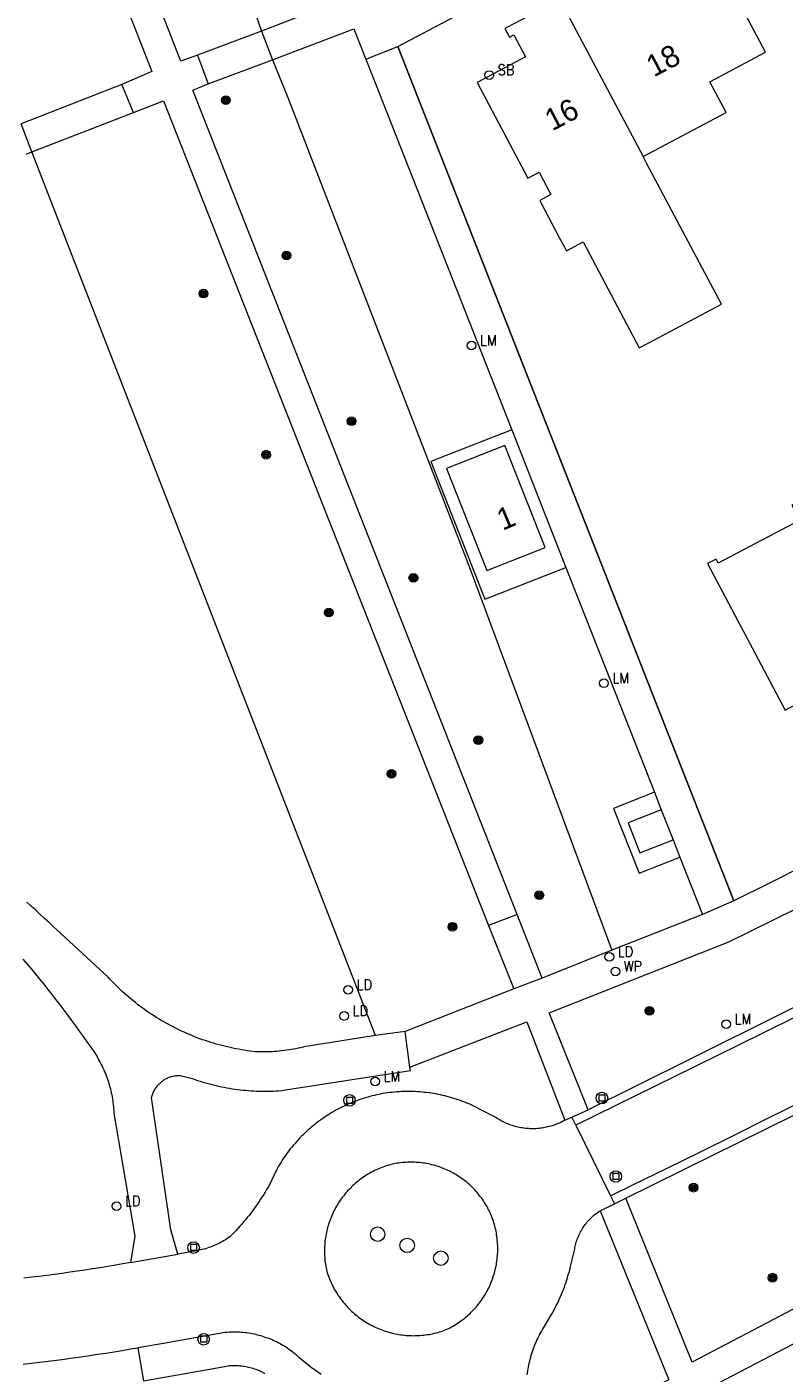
# Model space of a CAD drawing. Header units: metres. Extents: x 138165 to 154469, y 480134 to 494189.
# Tile 503 of 656: x 146039 to 146083, y 487637 to 487714. Entities that reach past the tile are written whole.
import ezdxf

# ---------------------------------------------------------------- set-up
doc = ezdxf.new("R2010")
doc.units = ezdxf.units.M
doc.header["$LTSCALE"] = 0.001
doc.header["$MEASUREMENT"] = 0
for name, color, linetype, lineweight in [('Level 5', 7, 'Continuous', 0), ('TOP-L-terrein schutting raster hek leuning', 7, 'Continuous', 0), ('TOP-L-topo objecten punt', 7, 'Continuous', 0), ('TOP-L-topo objecten vlak', 7, 'Continuous', 0), ('TOP-T-topo huisnummering naamgeving', 7, 'Continuous', 0)]:
    doc.layers.add(name, color=color, linetype=linetype, lineweight=lineweight)
doc.styles.add('Style-INTL_ISO', font='INTL_ISO.shx')
doc.styles.add('Style-STANDARD', font='STANDARD.shx')

# ---------------------------------------------------------------- blocks, each defined once
blk = doc.blocks.new('24')
at = {"layer": 'TOP-L-topo objecten punt', "color": 7, "linetype": 'Continuous', "lineweight": 0}
for radius in [0.025, 0.0182, 0.0115, 0.005]:
    blk.add_circle((0, 0), radius, dxfattribs=at)
blk = doc.blocks.new('39')
at = {"layer": 'TOP-L-topo objecten punt', "color": 7, "linetype": 'Continuous', "lineweight": 0}
for p, q in [((0.0175, 0.0175), (-0.0175, 0.0175)), ((-0.0175, 0.0175), (-0.0175, -0.0175)), ((0.0175, 0.0175), (0.0175, -0.0175)), ((0.0175, -0.0175), (-0.0175, -0.0175))]:
    blk.add_line(p, q, dxfattribs=at)
blk.add_circle((0, 0), 0.0332, dxfattribs=at)
blk = doc.blocks.new('121')
at = {"layer": 'TOP-L-topo objecten punt', "color": 7, "linetype": 'Continuous', "lineweight": 0}
blk.add_circle((0, 0), 0.025, dxfattribs=at)
at = {"layer": 'TOP-L-topo objecten punt', "color": 7, "linetype": 'Continuous', "lineweight": 0, "style": 'Style-STANDARD'}
blk.add_text('LD', height=0.06, dxfattribs=at).set_placement((0.0483, 0))
blk = doc.blocks.new('*U13')
at = {"layer": 'Level 5', "color": 7, "linetype": 'Continuous', "lineweight": 0}
blk.add_circle((0, 0), 0.0415, dxfattribs=at)
blk = doc.blocks.new('150')
at = {"layer": 'Level 5', "color": 7, "linetype": 'Continuous', "lineweight": 0}
blk.add_blockref('*U13', (0, 0), dxfattribs=at)
blk = doc.blocks.new('73')
at = {"layer": 'TOP-L-topo objecten punt', "color": 7, "linetype": 'Continuous', "lineweight": 0}
blk.add_circle((0, 0), 0.025, dxfattribs=at)
at = {"layer": 'TOP-L-topo objecten punt', "color": 7, "linetype": 'Continuous', "lineweight": 0, "style": 'Style-STANDARD'}
blk.add_text('WP', height=0.06, dxfattribs=at).set_placement((0.0483, 0))
blk = doc.blocks.new('16')
at = {"layer": 'TOP-L-topo objecten punt', "color": 7, "linetype": 'Continuous', "lineweight": 0}
blk.add_circle((0, 0), 0.025, dxfattribs=at)
at = {"layer": 'TOP-L-topo objecten punt', "color": 7, "linetype": 'Continuous', "lineweight": 0, "style": 'Style-STANDARD'}
blk.add_text('LM', height=0.06, dxfattribs=at).set_placement((0.0483, 0))
blk = doc.blocks.new('175')
at = {"layer": 'TOP-L-topo objecten punt', "color": 7, "linetype": 'Continuous', "lineweight": 0}
blk.add_circle((0, 0), 0.025, dxfattribs=at)
at = {"layer": 'TOP-L-topo objecten punt', "color": 7, "linetype": 'Continuous', "lineweight": 0, "style": 'Style-STANDARD'}
blk.add_text('SB', height=0.06, dxfattribs=at).set_placement((0.0483, 0))

msp = doc.modelspace()

# ---------------------------------------------------------------- linework, layer by layer
at = {"layer": 'TOP-L-terrein schutting raster hek leuning', "flags": 128}
msp.add_lwpolyline([(146060.576, 487713.063), (146079.9, 487663.991)], dxfattribs=at)
at = {"layer": 'TOP-L-topo objecten vlak', "flags": 128}
for points in [[(146049.072, 487712.573), (146048.106, 487712.22), (146005.403, 487821.163)], [(146003.763, 487820.498), (146046.441, 487711.637), (146044.728, 487710.891)], [(146060.576, 487713.063), (146063.775, 487714.748), (146083.826, 487725.378), (146102.169, 487735.087)], [(146074.676, 487706.745), (146079.441, 487709.273), (146078.504, 487711.039), (146081.716, 487712.743), (146078.801, 487718.239), (146073.757, 487715.562), (146073.079, 487716.841), (146073.335, 487716.977), (146073.075, 487717.465), (146069.887, 487715.773)], [(146052.294, 487715.269), (146052.752, 487713.941)], [(146057.432, 487715.968), (146057.468, 487715.796), (146052.752, 487713.941)], [(146069.887, 487715.773), (146066.8, 487714.136), (146066.733, 487714.1), (146066.992, 487713.612), (146067.248, 487713.748), (146067.926, 487712.469), (146065.143, 487710.994), (146068.058, 487705.498), (146068.704, 487705.841), (146069.379, 487704.569), (146068.733, 487704.226), (146068.817, 487704.067), (146069.859, 487702.103), (146070.27, 487701.329), (146071.228, 487701.838), (146074.453, 487695.76), (146075, 487696.05), (146079.175, 487698.265), (146074.896, 487706.33), (146074.676, 487706.745)], [(146069.887, 487715.773), (146074.676, 487706.745)], [(146052.752, 487713.941), (146049.072, 487712.573)], [(146052.752, 487713.941), (146053.383, 487712.299)], [(146053.383, 487712.299), (146058.048, 487714.075), (146058.734, 487712.336)], [(146058.734, 487712.336), (146060.576, 487713.063)], [(146079.9, 487663.991), (146060.576, 487713.063)], [(146049.072, 487712.573), (146049.682, 487710.924)], [(146049.682, 487710.924), (146053.383, 487712.299)], [(146053.383, 487712.299), (146054.261, 487710.142), (146064.735, 487683.048), (146072.88, 487661.143)], [(146058.734, 487712.336), (146067.13, 487691.052)], [(146044.728, 487710.891), (146038.932, 487708.617)], [(146045.4, 487709.273), (146044.728, 487710.891)], [(146067.436, 487663.198), (146048.802, 487710.566), (146049.682, 487710.924)], [(146045.4, 487709.273), (146047.124, 487709.949), (146065.802, 487662.576)], [(146039.551, 487707.012), (146045.4, 487709.273)], [(146039.551, 487707.012), (146038.932, 487708.617)], [(146039.229, 487706.892), (146039.551, 487707.012)], [(146059.296, 487656.252), (146039.551, 487707.012)], [(146067.13, 487691.052), (146062.478, 487689.221), (146065.591, 487681.311), (146070.242, 487683.143)], [(146067.13, 487691.052), (146070.242, 487683.143)], [(146069.042, 487684.283), (146066.739, 487690.136), (146063.386, 487688.815), (146065.689, 487682.962), (146069.042, 487684.283)], [(146086.436, 487688.414), (146083.225, 487686.712), (146083.675, 487685.863), (146078.997, 487683.382), (146078.869, 487683.622), (146078.38, 487683.363), (146082.847, 487674.94), (146084.549, 487675.842), (146085.081, 487674.838), (146086.328, 487672.487), (146090.309, 487674.6), (146090.194, 487674.819), (146089.926, 487675.324), (146092.62, 487676.752)], [(146070.242, 487683.143), (146075.33, 487670.22)], [(146075.33, 487670.22), (146072.981, 487669.295), (146074.446, 487665.574), (146076.795, 487666.499)], [(146075.33, 487670.22), (146075.724, 487669.22)], [(146075.724, 487669.22), (146073.817, 487668.469), (146074.494, 487666.748), (146076.401, 487667.499)], [(146075.724, 487669.22), (146076.063, 487668.36), (146076.401, 487667.499)], [(146071.514, 487651.972), (146069.282, 487657.554), (146079.611, 487661.622), (146083.446, 487663.527), (146093.408, 487668.477)], [(146076.401, 487667.499), (146076.795, 487666.499)], [(146076.795, 487666.499), (146078.083, 487663.204)], [(146083.999, 487666.031), (146081.95, 487665.01), (146079.9, 487663.991)], [(146059.296, 487656.252), (146055.189, 487655.594), (146055.133, 487655.58), (146054.998, 487655.548), (146054.863, 487655.518), (146054.727, 487655.49), (146054.591, 487655.464), (146054.455, 487655.44), (146054.318, 487655.418), (146054.181, 487655.398), (146054.043, 487655.38), (146053.906, 487655.363), (146053.768, 487655.349), (146053.63, 487655.337), (146053.492, 487655.327), (146053.353, 487655.319), (146053.215, 487655.312), (146053.077, 487655.308), (146052.938, 487655.306), (146052.799, 487655.306), (146052.661, 487655.307), (146052.522, 487655.311), (146052.384, 487655.317), (146052.24, 487655.334), (146052.077, 487655.354), (146051.915, 487655.377), (146051.752, 487655.402), (146051.59, 487655.429), (146051.428, 487655.457), (146051.267, 487655.488), (146051.106, 487655.521), (146050.945, 487655.555), (146050.785, 487655.592), (146050.625, 487655.63), (146050.466, 487655.67), (146050.307, 487655.713), (146050.149, 487655.757), (146049.991, 487655.803), (146049.834, 487655.851), (146049.678, 487655.901), (146049.522, 487655.953), (146049.367, 487656.007), (146049.212, 487656.063), (146049.058, 487656.12), (146048.905, 487656.18), (146048.753, 487656.241), (146048.601, 487656.304), (146048.45, 487656.369), (146048.3, 487656.436), (146048.151, 487656.505), (146048.002, 487656.575), (146047.855, 487656.648), (146047.708, 487656.722), (146047.562, 487656.797), (146047.417, 487656.875), (146047.274, 487656.954), (146047.131, 487657.036), (146046.989, 487657.118), (146046.848, 487657.203), (146046.708, 487657.289), (146046.569, 487657.377), (146046.432, 487657.467), (146046.295, 487657.558), (146046.16, 487657.651), (146046.025, 487657.746), (146045.892, 487657.842), (146045.76, 487657.94), (146045.629, 487658.039), (146045.5, 487658.14), (146045.371, 487658.243), (146045.244, 487658.347), (146045.119, 487658.453), (146044.994, 487658.56), (146044.871, 487658.669), (146044.749, 487658.779), (146044.629, 487658.891), (146044.509, 487659.004), (146044.392, 487659.119), (146044.275, 487659.235), (146044.16, 487659.352), (146044.047, 487659.471), (146043.935, 487659.591), (146040.963, 487662.334), (146040.791, 487662.498), (146040.538, 487662.736), (146040.285, 487662.973), (146040.029, 487663.209), (146039.773, 487663.442), (146039.515, 487663.675), (146039.256, 487663.906)], [(146095.686, 487664.047), (146083.139, 487657.76), (146082.949, 487657.666), (146077.232, 487654.818), (146071.514, 487651.972)], [(146079.9, 487663.991), (146078.083, 487663.204)], [(146067.436, 487663.198), (146065.802, 487662.576)], [(146068.873, 487659.539), (146067.436, 487663.198)], [(146078.083, 487663.204), (146072.88, 487661.143)], [(146065.802, 487662.576), (146067.251, 487658.927)], [(146072.88, 487661.143), (146068.873, 487659.539)], [(146039.041, 487660.641), (146039.282, 487660.353), (146039.522, 487660.064), (146039.76, 487659.774), (146039.997, 487659.482), (146040.232, 487659.189), (146040.466, 487658.895), (146040.698, 487658.6), (146040.928, 487658.304), (146041.157, 487658.006), (146041.385, 487657.707), (146041.61, 487657.407), (146041.834, 487657.106), (146042.057, 487656.803), (146042.278, 487656.499), (146042.497, 487656.194), (146042.715, 487655.888), (146042.931, 487655.581), (146043.145, 487655.273), (146043.31, 487655.033), (146043.37, 487654.896), (146043.427, 487654.795), (146043.482, 487654.693), (146043.536, 487654.59), (146043.587, 487654.487), (146043.637, 487654.382), (146043.685, 487654.277), (146043.731, 487654.17), (146043.776, 487654.063), (146043.818, 487653.956), (146043.859, 487653.847), (146043.898, 487653.738), (146043.934, 487653.628), (146043.969, 487653.518), (146044.002, 487653.407), (146044.034, 487653.295), (146044.063, 487653.183), (146044.09, 487653.07), (146044.115, 487652.957), (146044.139, 487652.844), (146044.16, 487652.73), (146044.18, 487652.616), (146044.197, 487652.501), (146044.213, 487652.386), (146044.226, 487652.271), (146044.238, 487652.156), (146044.247, 487652.04), (146044.255, 487651.925), (146044.26, 487651.809), (146044.261, 487651.784), (146045.463, 487644.722), (146045.224, 487643.205)], [(146068.873, 487659.539), (146067.251, 487658.927)], [(146067.251, 487658.927), (146061.003, 487656.469)], [(146083.521, 487657.365), (146081.518, 487656.364), (146077.63, 487654.455), (146070.811, 487651.106)], [(146061.003, 487656.469), (146059.296, 487656.252)], [(146061.277, 487654.427), (146061.003, 487656.469)], [(146061.277, 487654.427), (146067.987, 487657.025), (146070.188, 487651.389)], [(146047.935, 487643.694), (146047.542, 487645.092), (146046.436, 487652.69), (146046.45, 487652.745), (146046.466, 487652.8), (146046.483, 487652.855), (146046.503, 487652.908), (146046.525, 487652.961), (146046.548, 487653.014), (146046.573, 487653.065), (146046.6, 487653.115), (146046.629, 487653.165), (146046.659, 487653.213), (146046.691, 487653.261), (146046.725, 487653.307), (146046.76, 487653.352), (146046.797, 487653.396), (146046.835, 487653.438), (146046.875, 487653.479), (146046.916, 487653.519), (146046.959, 487653.557), (146047.003, 487653.594), (146047.048, 487653.629), (146047.094, 487653.662), (146047.142, 487653.694), (146047.19, 487653.724), (146047.24, 487653.753), (146047.291, 487653.779), (146047.342, 487653.804), (146047.394, 487653.827), (146047.447, 487653.849), (146047.501, 487653.868), (146047.556, 487653.885), (146047.611, 487653.901), (146047.666, 487653.915), (146047.722, 487653.926), (146047.779, 487653.936), (146047.835, 487653.944), (146047.892, 487653.95), (146047.949, 487653.953), (146048.006, 487653.955), (146048.065, 487653.955), (146048.778, 487653.772), (146048.926, 487653.72), (146049.075, 487653.67), (146049.225, 487653.622), (146049.375, 487653.575), (146049.526, 487653.531), (146049.678, 487653.488), (146049.83, 487653.448), (146049.982, 487653.409), (146050.135, 487653.373), (146050.288, 487653.338), (146050.442, 487653.305), (146050.596, 487653.274), (146050.751, 487653.246), (146050.906, 487653.219), (146051.061, 487653.194), (146051.216, 487653.171), (146051.372, 487653.15), (146051.528, 487653.131), (146051.685, 487653.114), (146051.841, 487653.099), (146051.998, 487653.086), (146052.155, 487653.075), (146052.312, 487653.066), (146052.469, 487653.059), (146052.626, 487653.054), (146052.783, 487653.051), (146052.94, 487653.05), (146053.098, 487653.051), (146053.255, 487653.054), (146053.412, 487653.059), (146053.569, 487653.066), (146053.726, 487653.075), (146053.885, 487653.086), (146061.31, 487654.238), (146061.277, 487654.427)], [(146070.188, 487651.389), (146069.944, 487651.257), (146069.865, 487651.221), (146069.785, 487651.186), (146069.705, 487651.153), (146069.624, 487651.122), (146069.542, 487651.093), (146069.459, 487651.066), (146069.376, 487651.041), (146069.293, 487651.018), (146069.208, 487650.996), (146069.124, 487650.977), (146069.039, 487650.96), (146068.953, 487650.944), (146068.867, 487650.931), (146068.781, 487650.919), (146068.695, 487650.91), (146068.608, 487650.902), (146068.522, 487650.896), (146068.435, 487650.893), (146068.348, 487650.891), (146068.261, 487650.892), (146068.174, 487650.894), (146068.088, 487650.899), (146068.001, 487650.905), (146067.915, 487650.913), (146067.828, 487650.924), (146067.742, 487650.936), (146067.657, 487650.951), (146067.572, 487650.967), (146067.487, 487650.985), (146067.402, 487651.005), (146067.318, 487651.028), (146067.235, 487651.052), (146067.152, 487651.078), (146067.07, 487651.106), (146066.988, 487651.136), (146066.907, 487651.167), (146066.827, 487651.201), (146066.748, 487651.236), (146066.669, 487651.273), (146066.592, 487651.312), (146066.515, 487651.353), (146066.439, 487651.396), (146066.364, 487651.44), (146066.291, 487651.486), (146066.218, 487651.533), (146066.185, 487651.556), (146064.798, 487652.261), (146064.676, 487652.314), (146064.554, 487652.366), (146064.431, 487652.416), (146064.307, 487652.463), (146064.182, 487652.509), (146064.056, 487652.553), (146063.93, 487652.596), (146063.804, 487652.636), (146063.677, 487652.674), (146063.549, 487652.711), (146063.42, 487652.745), (146063.292, 487652.778), (146063.162, 487652.808), (146063.033, 487652.837), (146062.902, 487652.864), (146062.772, 487652.889), (146062.641, 487652.912), (146062.51, 487652.932), (146062.378, 487652.951), (146062.246, 487652.968), (146062.114, 487652.983), (146061.982, 487652.996), (146061.849, 487653.007), (146061.717, 487653.016), (146061.584, 487653.023), (146061.451, 487653.028), (146061.318, 487653.031), (146061.186, 487653.031), (146061.053, 487653.03), (146060.92, 487653.027), (146060.787, 487653.022), (146060.654, 487653.015), (146060.522, 487653.006), (146060.389, 487652.995), (146060.257, 487652.982), (146060.125, 487652.967), (146059.993, 487652.95), (146059.862, 487652.931), (146059.73, 487652.91), (146059.622, 487652.891), (146059.492, 487652.865), (146059.363, 487652.838), (146059.234, 487652.808), (146059.106, 487652.776), (146058.978, 487652.743), (146058.851, 487652.707), (146058.724, 487652.67), (146058.597, 487652.631), (146058.472, 487652.59), (146058.347, 487652.547), (146058.222, 487652.502), (146058.099, 487652.455), (146057.976, 487652.406), (146057.854, 487652.356), (146057.732, 487652.303), (146057.612, 487652.249), (146057.492, 487652.193), (146057.373, 487652.135), (146057.255, 487652.075), (146057.138, 487652.014), (146057.022, 487651.951), (146056.907, 487651.886), (146056.793, 487651.819), (146056.679, 487651.751), (146056.567, 487651.681), (146056.456, 487651.609), (146056.346, 487651.536), (146056.13, 487651.384), (146056.023, 487651.305), (146055.918, 487651.225), (146055.814, 487651.144), (146055.711, 487651.061), (146055.61, 487650.976), (146055.509, 487650.89), (146055.411, 487650.802), (146055.313, 487650.713), (146055.217, 487650.622), (146055.122, 487650.53), (146055.028, 487650.437), (146054.936, 487650.342), (146054.846, 487650.246), (146054.757, 487650.148), (146054.656, 487650.034), (146054.57, 487649.933), (146054.486, 487649.832), (146054.404, 487649.728), (146054.323, 487649.624), (146054.243, 487649.519), (146054.165, 487649.412), (146054.089, 487649.304), (146054.015, 487649.195), (146053.942, 487649.085), (146053.87, 487648.973), (146053.801, 487648.861), (146053.733, 487648.748), (146053.667, 487648.633), (146053.603, 487648.518), (146053.547, 487648.415), (146053.205, 487647.676), (146053.125, 487647.534), (146053.043, 487647.393), (146052.959, 487647.253), (146052.874, 487647.114), (146052.787, 487646.977), (146052.698, 487646.84), (146052.608, 487646.704), (146052.422, 487646.436), (146052.326, 487646.304), (146052.229, 487646.173), (146052.131, 487646.043), (146052.031, 487645.915), (146051.929, 487645.787), (146051.826, 487645.661), (146051.721, 487645.536), (146051.614, 487645.413), (146051.507, 487645.291), (146051.397, 487645.17), (146051.286, 487645.05), (146051.174, 487644.932), (146051.06, 487644.815), (146050.921, 487644.676), (146050.841, 487644.621), (146050.76, 487644.567), (146050.678, 487644.515), (146050.595, 487644.465), (146050.511, 487644.416), (146050.426, 487644.369), (146050.34, 487644.324), (146050.253, 487644.281), (146050.165, 487644.24), (146050.076, 487644.2), (146049.987, 487644.162), (146049.897, 487644.126), (146049.806, 487644.092), (146049.714, 487644.06), (146049.622, 487644.03), (146049.529, 487644.001), (146049.436, 487643.975), (146049.342, 487643.95), (146049.247, 487643.928), (146049.152, 487643.907), (146049.118, 487643.9), (146047.935, 487643.694)], [(146073.679, 487646.906), (146086.634, 487653.296)], [(146070.582, 487651.563), (146071.514, 487651.972)], [(146072.808, 487647.035), (146074.086, 487647.662), (146076.029, 487648.617), (146077.971, 487649.574), (146079.912, 487650.532), (146081.853, 487651.492), (146083.792, 487652.455)], [(146070.188, 487651.389), (146070.582, 487651.563)], [(146070.811, 487651.106), (146070.582, 487651.563)], [(146070.811, 487651.106), (146072.808, 487647.035)], [(146105.011, 487651.22), (146087.572, 487642.764), (146077.499, 487637.489), (146073.679, 487646.906)], [(146080.163, 487630.656), (146078.107, 487635.812), (146088.494, 487641.238), (146105.573, 487649.787)], [(146064.248, 487648.04), (146064.166, 487648.098), (146064.083, 487648.153), (146063.999, 487648.207), (146063.914, 487648.259), (146063.827, 487648.31), (146063.74, 487648.359), (146063.652, 487648.406), (146063.562, 487648.451), (146063.472, 487648.494), (146063.381, 487648.536), (146063.29, 487648.576), (146063.197, 487648.614), (146063.104, 487648.65), (146063.01, 487648.684), (146062.915, 487648.716), (146062.82, 487648.747), (146062.724, 487648.775), (146062.628, 487648.802), (146062.531, 487648.826), (146062.433, 487648.849), (146062.335, 487648.87), (146062.237, 487648.889), (146062.139, 487648.906), (146062.04, 487648.921), (146061.94, 487648.933), (146061.841, 487648.944), (146061.741, 487648.953), (146061.642, 487648.96), (146061.542, 487648.965), (146061.442, 487648.968), (146061.342, 487648.969), (146061.242, 487648.968), (146061.142, 487648.965), (146061.042, 487648.96), (146060.942, 487648.953), (146060.842, 487648.944), (146060.743, 487648.933), (146060.644, 487648.92), (146060.545, 487648.905), (146060.446, 487648.888), (146060.348, 487648.869), (146060.25, 487648.848), (146060.153, 487648.825), (146060.056, 487648.8), (146060.004, 487648.784), (146059.907, 487648.754), (146059.811, 487648.721), (146059.716, 487648.686), (146059.621, 487648.65), (146059.527, 487648.611), (146059.434, 487648.571), (146059.341, 487648.529), (146059.25, 487648.485), (146059.159, 487648.44), (146059.069, 487648.392), (146058.98, 487648.343), (146058.893, 487648.292), (146058.806, 487648.24), (146058.72, 487648.185), (146058.635, 487648.129), (146058.552, 487648.072), (146058.469, 487648.012), (146058.388, 487647.952), (146058.308, 487647.889), (146058.229, 487647.825), (146058.152, 487647.759), (146058.076, 487647.692), (146058.001, 487647.624), (146057.927, 487647.554), (146057.855, 487647.482), (146057.785, 487647.409), (146057.715, 487647.335), (146057.648, 487647.259), (146057.581, 487647.182), (146057.517, 487647.104), (146057.453, 487647.025), (146057.392, 487646.944), (146057.332, 487646.862), (146057.274, 487646.779), (146057.217, 487646.695), (146057.162, 487646.609), (146057.108, 487646.523), (146057.057, 487646.436), (146057.007, 487646.347), (146056.959, 487646.258), (146056.912, 487646.168), (146056.868, 487646.076), (146056.825, 487645.984), (146056.784, 487645.891), (146056.745, 487645.798), (146056.708, 487645.703), (146056.672, 487645.608), (146056.639, 487645.512), (146056.607, 487645.416), (146056.577, 487645.319), (146056.55, 487645.221), (146056.524, 487645.123), (146056.5, 487645.024), (146056.478, 487644.925), (146056.458, 487644.826), (146056.44, 487644.726), (146056.424, 487644.625), (146056.409, 487644.525), (146056.397, 487644.424), (146056.387, 487644.323), (146056.379, 487644.222), (146056.373, 487644.121), (146056.369, 487644.019), (146056.367, 487643.918), (146056.366, 487643.816), (146056.368, 487643.715), (146056.372, 487643.613), (146056.378, 487643.512), (146056.386, 487643.411), (146056.396, 487643.309), (146056.407, 487643.209), (146056.421, 487643.108), (146056.437, 487643.008), (146056.455, 487642.908), (146056.474, 487642.808), (146056.496, 487642.709), (146056.525, 487642.618), (146056.557, 487642.521), (146056.591, 487642.425), (146056.627, 487642.329), (146056.665, 487642.234), (146056.705, 487642.14), (146056.747, 487642.047), (146056.79, 487641.954), (146056.836, 487641.863), (146056.883, 487641.772), (146056.932, 487641.682), (146056.982, 487641.594), (146057.034, 487641.506), (146057.088, 487641.419), (146057.144, 487641.334), (146057.202, 487641.249), (146057.261, 487641.166), (146057.321, 487641.083), (146057.383, 487641.002), (146057.447, 487640.923), (146057.513, 487640.844), (146057.58, 487640.767), (146057.648, 487640.691), (146057.718, 487640.616), (146057.789, 487640.543), (146057.862, 487640.472), (146057.936, 487640.401), (146058.011, 487640.332), (146058.088, 487640.265), (146058.166, 487640.199), (146058.246, 487640.135), (146058.326, 487640.072), (146058.408, 487640.011), (146058.491, 487639.951), (146058.575, 487639.894), (146058.661, 487639.837), (146058.747, 487639.783), (146058.834, 487639.73), (146058.923, 487639.679), (146059.012, 487639.629), (146059.103, 487639.582), (146059.194, 487639.536), (146059.286, 487639.492), (146059.379, 487639.45), (146059.473, 487639.409), (146059.568, 487639.371), (146059.663, 487639.334), (146059.759, 487639.299), (146059.856, 487639.266), (146059.953, 487639.235), (146060.051, 487639.206), (146060.149, 487639.179), (146060.248, 487639.153), (146060.348, 487639.13), (146060.448, 487639.109), (146060.548, 487639.089), (146060.649, 487639.072), (146060.75, 487639.056), (146060.851, 487639.043), (146060.953, 487639.031), (146061.054, 487639.022), (146061.156, 487639.014), (146061.258, 487639.009), (146061.36, 487639.005), (146061.462, 487639.003), (146061.565, 487639.004), (146061.667, 487639.006), (146061.769, 487639.011), (146061.871, 487639.017), (146061.973, 487639.026), (146062.074, 487639.036), (146062.176, 487639.048), (146062.277, 487639.063), (146062.378, 487639.079), (146062.478, 487639.098), (146062.578, 487639.118), (146062.678, 487639.14), (146062.777, 487639.164), (146062.876, 487639.191), (146062.974, 487639.219), (146063.072, 487639.249), (146063.169, 487639.281), (146063.265, 487639.314), (146063.361, 487639.35), (146063.402, 487639.369), (146063.493, 487639.414), (146063.583, 487639.46), (146063.672, 487639.508), (146063.761, 487639.558), (146063.848, 487639.609), (146063.934, 487639.662), (146064.019, 487639.717), (146064.103, 487639.774), (146064.186, 487639.832), (146064.268, 487639.892), (146064.348, 487639.953), (146064.427, 487640.016), (146064.505, 487640.08), (146064.582, 487640.146), (146064.657, 487640.214), (146064.732, 487640.283), (146064.804, 487640.354), (146064.875, 487640.425), (146064.945, 487640.499), (146065.014, 487640.573), (146065.081, 487640.649), (146065.146, 487640.727), (146065.21, 487640.805), (146065.272, 487640.885), (146065.333, 487640.966), (146065.392, 487641.048), (146065.449, 487641.132), (146065.505, 487641.216), (146065.559, 487641.302), (146065.611, 487641.388), (146065.662, 487641.476), (146065.711, 487641.565), (146065.758, 487641.654), (146065.803, 487641.745), (146065.847, 487641.836), (146065.889, 487641.928), (146065.929, 487642.021), (146065.967, 487642.115), (146066.003, 487642.21), (146066.037, 487642.305), (146066.07, 487642.401), (146066.101, 487642.497), (146066.129, 487642.594), (146066.156, 487642.692), (146066.181, 487642.79), (146066.204, 487642.889), (146066.224, 487642.988), (146066.243, 487643.087), (146066.26, 487643.187), (146066.275, 487643.287), (146066.288, 487643.387), (146066.299, 487643.488), (146066.308, 487643.589), (146066.316, 487643.69), (146066.321, 487643.791), (146066.324, 487643.892), (146066.325, 487643.993), (146066.324, 487644.095), (146066.321, 487644.196), (146066.316, 487644.297), (146066.309, 487644.398), (146066.3, 487644.499), (146066.289, 487644.599), (146066.276, 487644.7), (146066.261, 487644.8), (146066.244, 487644.9), (146066.226, 487644.999), (146066.205, 487645.098), (146066.182, 487645.197), (146066.157, 487645.295), (146066.131, 487645.393), (146066.102, 487645.49), (146066.072, 487645.586), (146066.039, 487645.682), (146066.005, 487645.778), (146065.969, 487645.872), (146065.931, 487645.966), (146065.889, 487646.06), (146065.846, 487646.15), (146065.802, 487646.24), (146065.755, 487646.329), (146065.707, 487646.416), (146065.657, 487646.503), (146065.606, 487646.589), (146065.552, 487646.673), (146065.497, 487646.757), (146065.441, 487646.839), (146065.382, 487646.921), (146065.323, 487647.001), (146065.261, 487647.08), (146065.198, 487647.157), (146065.134, 487647.234), (146065.067, 487647.309), (146065, 487647.383), (146064.931, 487647.455), (146064.86, 487647.526), (146064.788, 487647.596), (146064.715, 487647.664), (146064.641, 487647.73), (146064.565, 487647.795), (146064.488, 487647.859), (146064.409, 487647.921), (146064.329, 487647.982), (146064.248, 487648.04)], [(146072.211, 487646.185), (146073.038, 487646.571)], [(146072.808, 487647.035), (146073.038, 487646.571)], [(146073.038, 487646.571), (146073.679, 487646.906)], [(146068.019, 487636.753), (146068.033, 487636.867), (146068.049, 487636.981), (146068.067, 487637.094), (146068.088, 487637.207), (146068.11, 487637.32), (146068.134, 487637.433), (146068.16, 487637.545), (146068.187, 487637.656), (146068.217, 487637.767), (146068.249, 487637.877), (146068.283, 487637.987), (146068.318, 487638.097), (146068.356, 487638.205), (146068.395, 487638.313), (146068.437, 487638.42), (146068.48, 487638.527), (146068.525, 487638.633), (146068.571, 487638.738), (146068.62, 487638.842), (146068.67, 487638.945), (146068.723, 487639.048), (146068.777, 487639.149), (146068.832, 487639.249), (146068.89, 487639.349), (146068.949, 487639.448), (146068.966, 487639.475), (146069.413, 487640.217), (146069.484, 487640.344), (146069.554, 487640.472), (146069.622, 487640.601), (146069.688, 487640.73), (146069.752, 487640.861), (146069.814, 487640.992), (146069.875, 487641.125), (146069.934, 487641.258), (146069.991, 487641.392), (146070.046, 487641.526), (146070.099, 487641.662), (146070.151, 487641.798), (146070.2, 487641.935), (146070.248, 487642.072), (146070.294, 487642.211), (146070.338, 487642.349), (146070.379, 487642.489), (146070.419, 487642.629), (146070.458, 487642.769), (146070.494, 487642.91), (146070.528, 487643.052), (146070.546, 487643.13), (146070.721, 487643.833), (146070.732, 487643.913), (146070.745, 487643.993), (146070.76, 487644.072), (146070.777, 487644.151), (146070.796, 487644.23), (146070.817, 487644.308), (146070.84, 487644.386), (146070.864, 487644.463), (146070.891, 487644.539), (146070.919, 487644.615), (146070.95, 487644.69), (146070.982, 487644.764), (146071.016, 487644.837), (146071.052, 487644.91), (146071.089, 487644.981), (146071.129, 487645.052), (146071.17, 487645.122), (146071.212, 487645.19), (146071.257, 487645.258), (146071.303, 487645.324), (146071.351, 487645.389), (146071.4, 487645.453), (146071.451, 487645.516), (146071.504, 487645.578), (146071.558, 487645.638), (146071.613, 487645.697), (146071.67, 487645.754), (146071.728, 487645.81), (146071.788, 487645.865), (146071.849, 487645.918), (146071.911, 487645.97), (146071.975, 487646.02), (146072.039, 487646.068), (146072.105, 487646.115), (146072.172, 487646.16), (146072.211, 487646.185)], [(146072.211, 487646.185), (146076.152, 487636.472), (146068.732, 487632.797)], [(146045.224, 487643.205), (146047.935, 487643.694)], [(146045.224, 487643.205), (146044.788, 487643.128), (146044.352, 487643.053), (146043.916, 487642.98), (146043.48, 487642.909), (146043.043, 487642.84), (146042.605, 487642.773), (146042.168, 487642.707), (146041.73, 487642.644), (146041.292, 487642.583), (146040.854, 487642.524), (146040.415, 487642.467), (146039.976, 487642.411), (146039.537, 487642.358), (146039.098, 487642.307)], [(146056.179, 487636.775), (146056.04, 487636.869), (146055.902, 487636.965), (146055.765, 487637.062), (146055.629, 487637.161), (146055.495, 487637.261), (146054.898, 487637.757), (146054.817, 487637.83), (146054.738, 487637.898), (146054.658, 487637.966), (146054.576, 487638.031), (146054.493, 487638.095), (146054.409, 487638.157), (146054.324, 487638.218), (146054.237, 487638.277), (146054.15, 487638.335), (146054.061, 487638.391), (146053.972, 487638.445), (146053.881, 487638.497), (146053.789, 487638.548), (146053.697, 487638.597), (146053.603, 487638.644), (146053.509, 487638.689), (146053.413, 487638.732), (146053.317, 487638.774), (146053.22, 487638.814), (146053.123, 487638.852), (146053.025, 487638.888), (146052.926, 487638.922), (146052.826, 487638.954), (146052.726, 487638.985), (146052.625, 487639.013), (146052.524, 487639.04), (146052.422, 487639.064), (146052.32, 487639.087), (146052.217, 487639.108), (146052.114, 487639.127), (146052.011, 487639.143), (146051.907, 487639.158), (146051.803, 487639.171), (146051.699, 487639.182), (146051.594, 487639.191), (146051.49, 487639.197), (146051.385, 487639.202), (146051.281, 487639.205), (146051.176, 487639.206), (146051.071, 487639.205), (146050.967, 487639.202), (146050.862, 487639.196), (146050.757, 487639.189), (146050.653, 487639.18), (146050.549, 487639.169), (146047.231, 487638.577), (146045.644, 487638.313)], [(146039.06, 487637.359), (146039.535, 487637.415), (146040.011, 487637.472), (146040.486, 487637.532), (146040.961, 487637.594), (146041.435, 487637.658), (146041.909, 487637.724), (146042.383, 487637.792), (146042.857, 487637.861), (146043.331, 487637.933), (146043.804, 487638.007), (146044.276, 487638.083), (146044.749, 487638.16), (146045.221, 487638.24), (146045.644, 487638.313)], [(146045.644, 487638.313), (146045.958, 487636.413), (146050.852, 487637.275), (146050.917, 487637.281), (146051.001, 487637.286), (146051.086, 487637.289), (146051.17, 487637.291), (146051.255, 487637.29), (146051.339, 487637.287), (146051.424, 487637.283), (146051.508, 487637.276), (146051.592, 487637.268), (146051.676, 487637.257), (146051.76, 487637.244), (146051.843, 487637.23), (146051.926, 487637.213), (146052.008, 487637.195), (146052.09, 487637.174), (146052.172, 487637.152), (146052.253, 487637.128), (146052.333, 487637.102), (146052.413, 487637.074), (146052.492, 487637.044), (146052.57, 487637.012), (146052.648, 487636.978), (146052.724, 487636.943), (146052.8, 487636.905), (146052.875, 487636.866), (146052.949, 487636.825)]]:
    msp.add_lwpolyline(points, dxfattribs=at)

# ---------------------------------------------------------------- block references
at = {"layer": 'TOP-L-topo objecten punt', "xscale": 10, "yscale": 10, "zscale": 10}
for name, p in [('175', (146065.837, 487711.429)), ('24', (146050.705, 487709.984)), ('24', (146054.179, 487701.063)), ('24', (146049.423, 487698.872)), ('16', (146064.819, 487695.886)), ('24', (146057.917, 487691.537)), ('24', (146053.01, 487689.618)), ('24', (146061.474, 487682.539)), ('24', (146056.611, 487680.554)), ('16', (146072.428, 487676.485)), ('24', (146065.208, 487673.221)), ('24', (146060.219, 487671.283)), ('24', (146068.713, 487664.306)), ('24', (146063.724, 487662.498)), ('121', (146072.736, 487660.77)), ('73', (146073.085, 487659.925)), ('121', (146057.733, 487658.87)), ('121', (146057.503, 487657.37)), ('24', (146075.047, 487657.669)), ('16', (146079.449, 487656.899)), ('16', (146059.276, 487653.607)), ('39', (146057.803, 487652.52)), ('39', (146072.309, 487652.654)), ('39', (146073.11, 487648.15)), ('24', (146077.576, 487647.507)), ('121', (146044.424, 487646.444)), ('150', (146059.424, 487644.832)), ('39', (146048.844, 487644.064)), ('150', (146061.12, 487644.192)), ('150', (146063.056, 487643.456)), ('24', (146082.119, 487642.335)), ('39', (146049.424, 487638.796))]:
    msp.add_blockref(name, p, dxfattribs=at)

# ---------------------------------------------------------------- texts
at = {"layer": 'TOP-T-topo huisnummering naamgeving', "style": 'Style-INTL_ISO'}
for s, rotation, p in [('18', 27.9, (146075.293, 487711.283)), ('16', 27.9, (146069.461, 487708.189)), ('1', 22.7, (146066.602, 487685.242))]:
    msp.add_text(s, height=1.25, rotation=rotation, dxfattribs=at).set_placement(p)

doc.saveas('drawing.dxf')
